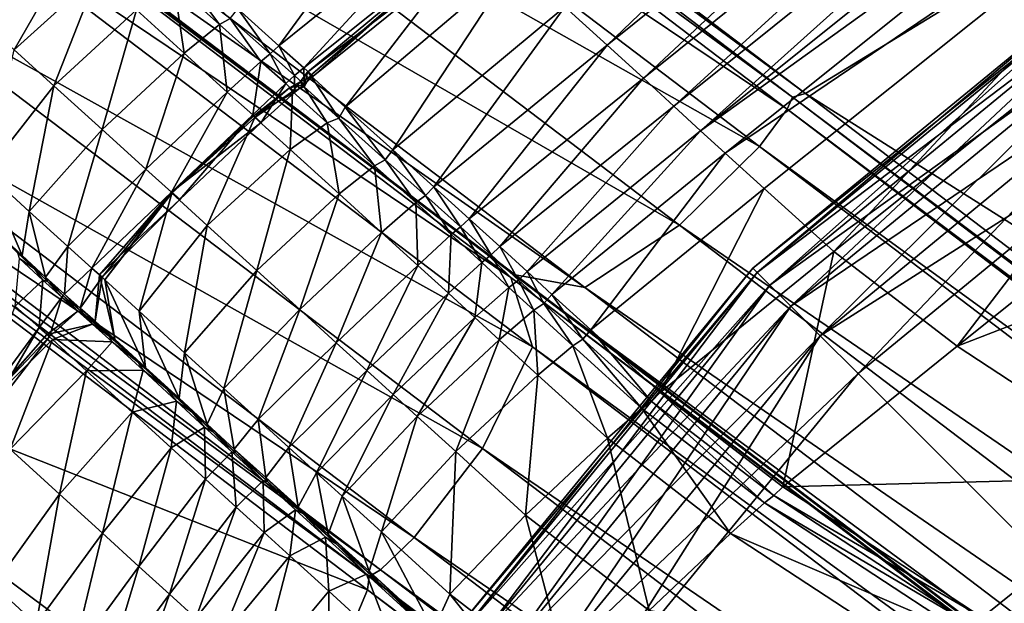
# Model space of a CAD drawing. Header units: millimetres. Extents: x 2387 to 13955, y -4964 to 364.
# Tile 207 of 656: x 6275 to 6290, y -4384 to -4375. Entities that reach past the tile are written whole.
import ezdxf

# ---------------------------------------------------------------- set-up
doc = ezdxf.new("R2010")
doc.units = ezdxf.units.MM
doc.header["$MEASUREMENT"] = 0
doc.layers.add('Predefinito', color=7, linetype='Continuous', true_color=0x000000)

msp = doc.modelspace()

# ---------------------------------------------------------------- linework, layer by layer
at = {"layer": 'Predefinito'}
for points in [[(6286.838, -4376.071, 730.406), (6276.94, -4368.564, 775.593), (6276.745, -4368.622, 775.558)], [(6276.94, -4368.564, 775.593), (6286.838, -4376.071, 730.406), (6289.654, -4374.346, 730.443)], [(6283.77, -4375.325, 13.515), (6283.115, -4374.732, 13.908), (6290.93, -4368.459, 13.874)], [(6290.93, -4368.459, 13.874), (6291.585, -4369.055, 13.477), (6283.77, -4375.325, 13.515)], [(6286.641, -4376.125, 730.381), (6276.745, -4368.622, 775.558), (6276.659, -4368.806, 775.593)], [(6276.745, -4368.622, 775.558), (6286.641, -4376.125, 730.381), (6286.838, -4376.071, 730.406)], [(6286.557, -4376.312, 730.406), (6276.659, -4368.806, 775.593), (6276.224, -4369.376, 775.645)], [(6276.659, -4368.806, 775.593), (6286.557, -4376.312, 730.406), (6286.641, -4376.125, 730.381)], [(6284.331, -4375.833, 13.423), (6283.77, -4375.325, 13.515), (6291.585, -4369.055, 13.477)], [(6291.585, -4369.055, 13.477), (6292.145, -4369.566, 13.384), (6284.331, -4375.833, 13.423)], [(6324.83, -4390.007, 608.078), (6297.591, -4369.144, 730.455), (6289.654, -4374.346, 730.443)], [(6286.127, -4376.888, 730.443), (6276.224, -4369.376, 775.645), (6274.984, -4370.595, 775.663)], [(6276.224, -4369.376, 775.645), (6286.127, -4376.888, 730.443), (6286.557, -4376.312, 730.406)], [(6284.804, -4376.266, 13.471), (6284.331, -4375.833, 13.423), (6292.145, -4369.566, 13.384)], [(6292.145, -4369.566, 13.384), (6292.618, -4370.005, 13.43), (6284.804, -4376.266, 13.471)], [(6285.217, -4376.645, 13.477), (6284.804, -4376.266, 13.471), (6292.618, -4370.005, 13.43)], [(6292.618, -4370.005, 13.43), (6293.035, -4370.39, 13.434), (6285.217, -4376.645, 13.477)], [(6285.217, -4376.645, 13.477), (6293.035, -4370.39, 13.434), (6293.424, -4370.739, 13.212)], [(6284.888, -4378.108, 730.455), (6274.984, -4370.595, 775.663), (6273.534, -4371.568, 775.534)], [(6274.984, -4370.595, 775.663), (6284.888, -4378.108, 730.455), (6286.127, -4376.888, 730.443)], [(6293.424, -4370.739, 13.212), (6285.598, -4376.991, 13.256), (6285.217, -4376.645, 13.477)], [(6285.598, -4376.991, 13.256), (6293.424, -4370.739, 13.212), (6294.032, -4371.284, 12.873)], [(6281.845, -4378.492, 729.908), (6272.017, -4371.046, 774.891), (6272.426, -4371.447, 775.148)], [(6282.319, -4378.871, 730.091), (6272.465, -4371.402, 775.148), (6272.017, -4371.046, 774.891)], [(6272.017, -4371.046, 774.891), (6281.845, -4378.492, 729.908), (6282.319, -4378.871, 730.091)], [(6294.032, -4371.284, 12.873), (6286.201, -4377.537, 12.917), (6285.598, -4376.991, 13.256)], [(6287.279, -4378.512, 12.568), (6286.201, -4377.537, 12.917), (6294.032, -4371.284, 12.873)], [(6294.032, -4371.284, 12.873), (6295.109, -4372.257, 12.524), (6287.279, -4378.512, 12.568)], [(6282.279, -4378.916, 730.091), (6272.426, -4371.447, 775.148), (6272.722, -4372.487, 775.534)], [(6272.426, -4371.447, 775.148), (6282.279, -4378.916, 730.091), (6281.845, -4378.492, 729.908)], [(6272.465, -4371.402, 775.148), (6282.319, -4378.871, 730.091), (6283.425, -4379.07, 730.364)], [(6283.425, -4379.07, 730.364), (6273.534, -4371.568, 775.534), (6272.465, -4371.402, 775.148)], [(6273.534, -4371.568, 775.534), (6283.425, -4379.07, 730.364), (6284.888, -4378.108, 730.455)], [(6289.187, -4379.98, 12.303), (6287.279, -4378.512, 12.568), (6295.109, -4372.257, 12.524)], [(6295.109, -4372.257, 12.524), (6297.015, -4373.725, 12.259), (6289.187, -4379.98, 12.303)], [(6282.613, -4379.989, 730.364), (6272.722, -4372.487, 775.534), (6271.934, -4374.047, 775.663)], [(6272.722, -4372.487, 775.534), (6282.613, -4379.989, 730.364), (6282.279, -4378.916, 730.091)], [(6278.688, -4375.331, 16.345), (6278.05, -4374.762, 17.072), (6280.719, -4372.555, 16.976)], [(6280.719, -4372.555, 16.976), (6281.383, -4373.16, 16.238), (6278.688, -4375.331, 16.345)], [(6279.073, -4375.673, 16.271), (6278.688, -4375.331, 16.345), (6281.383, -4373.16, 16.238)], [(6281.383, -4373.16, 16.238), (6281.768, -4373.521, 16.204), (6279.073, -4375.673, 16.271)], [(6279.216, -4375.803, 16.376), (6279.073, -4375.673, 16.271), (6281.768, -4373.521, 16.204)], [(6281.895, -4373.644, 16.358), (6281.783, -4373.537, 16.182), (6279.13, -4375.738, 16.183)], [(6279.176, -4375.793, 15.671), (6279.13, -4375.738, 16.183), (6281.783, -4373.537, 16.182)], [(6281.783, -4373.537, 16.182), (6281.81, -4373.553, 15.657), (6279.176, -4375.793, 15.671)], [(6279.714, -4376.282, 14.817), (6279.176, -4375.793, 15.671), (6281.81, -4373.553, 15.657)], [(6281.768, -4373.521, 16.204), (6281.895, -4373.644, 16.358), (6279.216, -4375.803, 16.376)], [(6281.81, -4373.553, 15.657), (6282.358, -4374.046, 14.76), (6279.714, -4376.282, 14.817)], [(6274.184, -4375.024, 25.291), (6274.048, -4374.9, 28.67), (6275.337, -4373.735, 28.672)], [(6275.337, -4373.735, 28.672), (6275.472, -4373.858, 25.297), (6274.184, -4375.024, 25.291)], [(6279.13, -4375.738, 16.183), (6279.216, -4375.803, 16.376), (6281.895, -4373.644, 16.358)], [(6289.187, -4379.98, 12.303), (6297.015, -4373.725, 12.259), (6300.111, -4375.753, 12.171)], [(6274.591, -4375.394, 21.717), (6274.184, -4375.024, 25.291), (6275.472, -4373.858, 25.297)], [(6275.472, -4373.858, 25.297), (6275.879, -4374.227, 21.729), (6274.591, -4375.394, 21.717)], [(6281.838, -4381.56, 730.456), (6271.934, -4374.047, 775.663), (6270.878, -4375.427, 775.645)], [(6271.934, -4374.047, 775.663), (6281.838, -4381.56, 730.456), (6282.613, -4379.989, 730.364)], [(6280.45, -4376.943, 14.011), (6279.714, -4376.282, 14.817), (6282.358, -4374.046, 14.76)], [(6282.358, -4374.046, 14.76), (6283.115, -4374.732, 13.908), (6280.45, -4376.943, 14.011)], [(6275.203, -4375.95, 18.688), (6274.591, -4375.394, 21.717), (6275.879, -4374.227, 21.729)], [(6275.879, -4374.227, 21.729), (6276.486, -4374.778, 18.709), (6275.203, -4375.95, 18.688)], [(6277.771, -4375.005, 17.072), (6277.063, -4374.371, 18.774), (6277.245, -4374.299, 18.816)], [(6277.245, -4374.299, 18.816), (6277.933, -4374.91, 17.137), (6277.771, -4375.005, 17.072)], [(6291.528, -4374.258, 2), (6286.026, -4378.773, 2), (6286.026, -4378.773, 6)], [(6286.026, -4378.773, 6), (6291.528, -4374.258, 6), (6291.528, -4374.258, 2)], [(6291.528, -4374.258, 6), (6286.026, -4378.773, 6), (6286.026, -4378.773, 10)], [(6286.026, -4378.773, 10), (6291.528, -4374.258, 10), (6291.528, -4374.258, 6)], [(6286.091, -4378.838, 1.28), (6286.026, -4378.773, 2), (6291.528, -4374.258, 2)], [(6291.579, -4374.335, 10.72), (6291.528, -4374.258, 10), (6286.026, -4378.773, 10)], [(6286.026, -4378.773, 10), (6286.091, -4378.838, 10.72), (6291.579, -4374.335, 10.72)], [(6291.528, -4374.258, 2), (6291.579, -4374.335, 1.28), (6286.091, -4378.838, 1.28)], [(6286.287, -4379.034, 0.72), (6286.091, -4378.838, 1.28), (6291.579, -4374.335, 1.28)], [(6291.733, -4374.565, 11.28), (6291.579, -4374.335, 10.72), (6286.091, -4378.838, 10.72)], [(6291.579, -4374.335, 1.28), (6291.733, -4374.565, 0.72), (6286.287, -4379.034, 0.72)], [(6316.893, -4395.073, 608.068), (6289.654, -4374.346, 730.443), (6286.838, -4376.071, 730.406)], [(6289.654, -4374.346, 730.443), (6316.893, -4395.073, 608.068), (6324.83, -4390.007, 608.078)], [(6277.223, -4375.446, 16.976), (6276.486, -4374.778, 18.709), (6277.063, -4374.371, 18.774)], [(6277.063, -4374.371, 18.774), (6277.771, -4375.005, 17.072), (6277.223, -4375.446, 16.976)], [(6286.091, -4378.838, 10.72), (6286.287, -4379.034, 11.28), (6291.733, -4374.565, 11.28)], [(6286.612, -4379.36, 0.32), (6286.287, -4379.034, 0.72), (6291.733, -4374.565, 0.72)], [(6291.988, -4374.948, 11.68), (6291.733, -4374.565, 11.28), (6286.287, -4379.034, 11.28)], [(6291.733, -4374.565, 0.72), (6291.988, -4374.948, 0.32), (6286.612, -4379.36, 0.32)], [(6275.95, -4376.629, 16.944), (6275.203, -4375.95, 18.688), (6276.486, -4374.778, 18.709)], [(6276.486, -4374.778, 18.709), (6277.223, -4375.446, 16.976), (6275.95, -4376.629, 16.944)], [(6278.552, -4375.457, 16.415), (6277.933, -4374.91, 17.137), (6278.05, -4374.762, 17.072)], [(6278.05, -4374.762, 17.072), (6278.688, -4375.331, 16.345), (6278.552, -4375.457, 16.415)], [(6281.086, -4377.513, 13.638), (6280.45, -4376.943, 14.011), (6283.115, -4374.732, 13.908)], [(6283.115, -4374.732, 13.908), (6283.77, -4375.325, 13.515), (6281.086, -4377.513, 13.638)], [(6278.408, -4375.575, 16.345), (6277.771, -4375.005, 17.072), (6277.933, -4374.91, 17.137)], [(6277.933, -4374.91, 17.137), (6278.552, -4375.457, 16.415), (6278.408, -4375.575, 16.345)], [(6286.287, -4379.034, 11.28), (6286.612, -4379.36, 11.68), (6291.988, -4374.948, 11.68)], [(6287.068, -4379.816, 0.08), (6286.612, -4379.36, 0.32), (6291.988, -4374.948, 0.32)], [(6292.347, -4375.484, 11.92), (6291.988, -4374.948, 11.68), (6286.612, -4379.36, 11.68)], [(6291.988, -4374.948, 0.32), (6292.347, -4375.484, 0.08), (6287.068, -4379.816, 0.08)], [(6277.889, -4376.048, 16.238), (6277.223, -4375.446, 16.976), (6277.771, -4375.005, 17.072)], [(6277.771, -4375.005, 17.072), (6278.408, -4375.575, 16.345), (6277.889, -4376.048, 16.238)], [(6280.78, -4382.94, 730.443), (6270.878, -4375.427, 775.645), (6270.365, -4375.929, 775.592)], [(6270.878, -4375.427, 775.645), (6280.78, -4382.94, 730.443), (6281.838, -4381.56, 730.456)], [(6274.591, -4375.394, 21.717), (6275.203, -4375.95, 18.688), (6274.158, -4377.287, 18.844)], [(6278.93, -4375.792, 16.315), (6278.552, -4375.457, 16.415), (6278.688, -4375.331, 16.345)], [(6278.688, -4375.331, 16.345), (6279.073, -4375.673, 16.271), (6278.93, -4375.792, 16.315)], [(6281.635, -4378.007, 13.551), (6281.086, -4377.513, 13.638), (6283.77, -4375.325, 13.515)], [(6283.77, -4375.325, 13.515), (6284.331, -4375.833, 13.423), (6281.635, -4378.007, 13.551)], [(6276.626, -4377.242, 16.203), (6275.95, -4376.629, 16.944), (6277.223, -4375.446, 16.976)], [(6277.223, -4375.446, 16.976), (6277.889, -4376.048, 16.238), (6276.626, -4377.242, 16.203)], [(6278.283, -4376.401, 16.206), (6277.889, -4376.048, 16.238), (6278.408, -4375.575, 16.345)], [(6278.408, -4375.575, 16.345), (6278.793, -4375.916, 16.271), (6278.283, -4376.401, 16.206)], [(6278.793, -4375.916, 16.271), (6278.408, -4375.575, 16.345), (6278.552, -4375.457, 16.415)], [(6278.552, -4375.457, 16.415), (6278.93, -4375.792, 16.315), (6278.793, -4375.916, 16.271)], [(6286.612, -4379.36, 11.68), (6287.068, -4379.816, 11.92), (6292.347, -4375.484, 11.92)], [(6287.654, -4380.402), (6287.068, -4379.816, 0.08), (6292.347, -4375.484, 0.08)], [(6292.807, -4376.173, 12), (6292.347, -4375.484, 11.92), (6287.068, -4379.816, 11.92)], [(6292.347, -4375.484, 0.08), (6292.807, -4376.173), (6287.654, -4380.402)], [(6279.081, -4375.93, 16.387), (6278.93, -4375.792, 16.315), (6279.073, -4375.673, 16.271)], [(6279.073, -4375.673, 16.271), (6279.216, -4375.803, 16.376), (6279.081, -4375.93, 16.387)], [(6278.936, -4376.047, 16.376), (6278.793, -4375.916, 16.271), (6278.93, -4375.792, 16.315)], [(6278.93, -4375.792, 16.315), (6279.081, -4375.93, 16.387), (6278.936, -4376.047, 16.376)], [(6279.08, -4375.965, 15.68), (6279.016, -4375.89, 16.183), (6279.13, -4375.738, 16.183)], [(6279.216, -4375.803, 16.376), (6279.13, -4375.738, 16.183), (6279.016, -4375.89, 16.183)], [(6279.016, -4375.89, 16.183), (6279.081, -4375.93, 16.387), (6279.216, -4375.803, 16.376)], [(6279.13, -4375.738, 16.183), (6279.176, -4375.793, 15.671), (6279.08, -4375.965, 15.68)], [(6279.614, -4376.45, 14.856), (6279.08, -4375.965, 15.68), (6279.176, -4375.793, 15.671)], [(6279.176, -4375.793, 15.671), (6279.714, -4376.282, 14.817), (6279.614, -4376.45, 14.856)], [(6282.109, -4378.439, 13.601), (6281.635, -4378.007, 13.551), (6284.331, -4375.833, 13.423)], [(6284.331, -4375.833, 13.423), (6284.804, -4376.266, 13.471), (6282.109, -4378.439, 13.601)], [(6300.111, -4375.753, 12.171), (6292.281, -4382.004, 12.214), (6289.187, -4379.98, 12.303)], [(6280.087, -4383.543, 730.38), (6270.194, -4376.038, 775.557), (6270.161, -4376.238, 775.592)], [(6280.262, -4383.438, 730.405), (6270.365, -4375.929, 775.592), (6270.194, -4376.038, 775.557)], [(6270.194, -4376.038, 775.557), (6280.087, -4383.543, 730.38), (6280.262, -4383.438, 730.405)], [(6270.365, -4375.929, 775.592), (6280.262, -4383.438, 730.405), (6280.78, -4382.94, 730.443)], [(6274.823, -4377.894, 17.178), (6274.158, -4377.287, 18.844), (6275.203, -4375.95, 18.688)], [(6275.203, -4375.95, 18.688), (6275.95, -4376.629, 16.944), (6274.823, -4377.894, 17.178)], [(6278.416, -4376.519, 16.36), (6278.283, -4376.401, 16.206), (6278.793, -4375.916, 16.271)], [(6278.317, -4376.441, 15.657), (6278.298, -4376.417, 16.184), (6278.85, -4375.982, 16.183)], [(6278.936, -4376.047, 16.376), (6278.85, -4375.982, 16.183), (6278.298, -4376.417, 16.184)], [(6278.85, -4375.982, 16.183), (6278.896, -4376.037, 15.671), (6278.317, -4376.441, 15.657)], [(6278.861, -4376.938, 14.76), (6278.317, -4376.441, 15.657), (6278.896, -4376.037, 15.671)], [(6278.793, -4375.916, 16.271), (6278.936, -4376.047, 16.376), (6278.416, -4376.519, 16.36)], [(6279.081, -4375.93, 16.387), (6279.016, -4375.89, 16.183), (6278.85, -4375.982, 16.183)], [(6278.896, -4376.037, 15.671), (6278.85, -4375.982, 16.183), (6279.016, -4375.89, 16.183)], [(6278.85, -4375.982, 16.183), (6278.936, -4376.047, 16.376), (6279.081, -4375.93, 16.387)], [(6278.896, -4376.037, 15.671), (6279.434, -4376.526, 14.817), (6278.861, -4376.938, 14.76)], [(6279.016, -4375.89, 16.183), (6279.08, -4375.965, 15.68), (6278.896, -4376.037, 15.671)], [(6279.434, -4376.526, 14.817), (6278.896, -4376.037, 15.671), (6279.08, -4375.965, 15.68)], [(6279.08, -4375.965, 15.68), (6279.614, -4376.45, 14.856), (6279.434, -4376.526, 14.817)], [(6277.023, -4377.598, 16.184), (6276.626, -4377.242, 16.203), (6277.889, -4376.048, 16.238)], [(6277.889, -4376.048, 16.238), (6278.283, -4376.401, 16.206), (6277.023, -4377.598, 16.184)], [(6278.298, -4376.417, 16.184), (6278.416, -4376.519, 16.36), (6278.936, -4376.047, 16.376)], [(6313.877, -4396.804, 608.015), (6286.641, -4376.125, 730.381), (6286.557, -4376.312, 730.406)], [(6314.076, -4396.752, 608.036), (6286.838, -4376.071, 730.406), (6286.641, -4376.125, 730.381)], [(6286.641, -4376.125, 730.381), (6313.877, -4396.804, 608.015), (6314.076, -4396.752, 608.036)], [(6286.838, -4376.071, 730.406), (6314.076, -4396.752, 608.036), (6316.893, -4395.073, 608.068)], [(6287.068, -4379.816, 11.92), (6287.654, -4380.402, 12), (6292.807, -4376.173, 12)], [(6287.654, -4380.402), (6292.807, -4376.173), (6311.699, -4404.446)], [(6292.807, -4376.173, 12), (6287.654, -4380.402, 12), (6311.699, -4404.446, 12)], [(6280.058, -4383.746, 730.405), (6270.161, -4376.238, 775.592), (6268.707, -4379.276, 775.645)], [(6270.161, -4376.238, 775.592), (6280.058, -4383.746, 730.405), (6280.087, -4383.543, 730.38)], [(6280.334, -4377.094, 14.079), (6279.614, -4376.45, 14.856), (6279.714, -4376.282, 14.817)], [(6279.714, -4376.282, 14.817), (6280.45, -4376.943, 14.011), (6280.334, -4377.094, 14.079)], [(6282.529, -4378.824, 13.605), (6282.109, -4378.439, 13.601), (6284.804, -4376.266, 13.471)], [(6284.804, -4376.266, 13.471), (6285.217, -4376.645, 13.477), (6282.529, -4378.824, 13.605)], [(6313.795, -4396.992, 608.036), (6286.557, -4376.312, 730.406), (6286.127, -4376.888, 730.443)], [(6286.557, -4376.312, 730.406), (6313.795, -4396.992, 608.036), (6313.877, -4396.804, 608.015)], [(6277.152, -4377.712, 16.355), (6277.023, -4377.598, 16.184), (6278.283, -4376.401, 16.206)], [(6278.416, -4376.519, 16.36), (6278.298, -4376.417, 16.184), (6277.023, -4377.598, 16.184)], [(6277.033, -4377.613, 15.652), (6277.023, -4377.598, 16.184), (6278.298, -4376.417, 16.184)], [(6278.298, -4376.417, 16.184), (6278.317, -4376.441, 15.657), (6277.033, -4377.613, 15.652)], [(6277.58, -4378.111, 14.741), (6277.033, -4377.613, 15.652), (6278.317, -4376.441, 15.657)], [(6278.283, -4376.401, 16.206), (6278.416, -4376.519, 16.36), (6277.152, -4377.712, 16.355)], [(6278.317, -4376.441, 15.657), (6278.861, -4376.938, 14.76), (6277.58, -4378.111, 14.741)], [(6280.169, -4377.187, 14.011), (6279.434, -4376.526, 14.817), (6279.614, -4376.45, 14.856)], [(6279.614, -4376.45, 14.856), (6280.334, -4377.094, 14.079), (6280.169, -4377.187, 14.011)], [(6275.42, -4378.437, 16.46), (6274.823, -4377.894, 17.178), (6275.95, -4376.629, 16.944)], [(6275.95, -4376.629, 16.944), (6276.626, -4377.242, 16.203), (6275.42, -4378.437, 16.46)], [(6277.023, -4377.598, 16.184), (6277.152, -4377.712, 16.355), (6278.416, -4376.519, 16.36)], [(6279.619, -4377.624, 13.908), (6278.861, -4376.938, 14.76), (6279.434, -4376.526, 14.817)], [(6279.434, -4376.526, 14.817), (6280.169, -4377.187, 14.011), (6279.619, -4377.624, 13.908)], [(6282.915, -4379.179, 13.382), (6282.529, -4378.824, 13.605), (6285.217, -4376.645, 13.477)], [(6285.217, -4376.645, 13.477), (6285.598, -4376.991, 13.256), (6282.915, -4379.179, 13.382)], [(6278.345, -4378.807, 13.873), (6277.58, -4378.111, 14.741), (6278.861, -4376.938, 14.76)], [(6278.861, -4376.938, 14.76), (6279.619, -4377.624, 13.908), (6278.345, -4378.807, 13.873)], [(6280.956, -4377.648, 13.72), (6280.334, -4377.094, 14.079), (6280.45, -4376.943, 14.011)], [(6280.45, -4376.943, 14.011), (6281.086, -4377.513, 13.638), (6280.956, -4377.648, 13.72)], [(6313.366, -4397.57, 608.068), (6286.127, -4376.888, 730.443), (6284.888, -4378.108, 730.455)], [(6286.127, -4376.888, 730.443), (6313.366, -4397.57, 608.068), (6313.795, -4396.992, 608.036)], [(6280.806, -4377.758, 13.638), (6280.169, -4377.187, 14.011), (6280.334, -4377.094, 14.079)], [(6280.334, -4377.094, 14.079), (6280.956, -4377.648, 13.72), (6280.806, -4377.758, 13.638)], [(6283.517, -4379.728, 13.042), (6282.915, -4379.179, 13.382), (6285.598, -4376.991, 13.256)], [(6285.598, -4376.991, 13.256), (6286.201, -4377.537, 12.917), (6283.517, -4379.728, 13.042)], [(6275.791, -4378.77, 16.344), (6275.42, -4378.437, 16.46), (6276.626, -4377.242, 16.203)], [(6276.626, -4377.242, 16.203), (6277.023, -4377.598, 16.184), (6275.791, -4378.77, 16.344)], [(6280.276, -4378.219, 13.515), (6279.619, -4377.624, 13.908), (6280.169, -4377.187, 14.011)], [(6280.169, -4377.187, 14.011), (6280.806, -4377.758, 13.638), (6280.276, -4378.219, 13.515)], [(6274.714, -4378.576, 17.879), (6274.294, -4378.187, 19.312), (6274.158, -4377.287, 18.844)], [(6274.158, -4377.287, 18.844), (6274.823, -4377.894, 17.178), (6274.714, -4378.576, 17.879)], [(6281.497, -4378.132, 13.637), (6280.956, -4377.648, 13.72), (6281.086, -4377.513, 13.638)], [(6281.086, -4377.513, 13.638), (6281.635, -4378.007, 13.551), (6281.497, -4378.132, 13.637)], [(6284.588, -4380.697, 12.695), (6283.517, -4379.728, 13.042), (6286.201, -4377.537, 12.917)], [(6286.201, -4377.537, 12.917), (6287.279, -4378.512, 12.568), (6284.588, -4380.697, 12.695)], [(6275.95, -4378.91, 16.396), (6275.791, -4378.77, 16.344), (6277.023, -4377.598, 16.184)], [(6275.994, -4378.954, 15.687), (6275.91, -4378.875, 16.184), (6277.023, -4377.598, 16.184)], [(6277.152, -4377.712, 16.355), (6277.023, -4377.598, 16.184), (6275.91, -4378.875, 16.184)], [(6275.91, -4378.875, 16.184), (6275.95, -4378.91, 16.396), (6277.152, -4377.712, 16.355)], [(6277.023, -4377.598, 16.184), (6277.152, -4377.712, 16.355), (6275.95, -4378.91, 16.396)], [(6277.023, -4377.598, 16.184), (6277.033, -4377.613, 15.652), (6275.994, -4378.954, 15.687)], [(6276.523, -4379.437, 14.881), (6275.994, -4378.954, 15.687), (6277.033, -4377.613, 15.652)], [(6277.033, -4377.613, 15.652), (6277.58, -4378.111, 14.741), (6276.523, -4379.437, 14.881)], [(6279.01, -4379.411, 13.473), (6278.345, -4378.807, 13.873), (6279.619, -4377.624, 13.908)], [(6279.619, -4377.624, 13.908), (6280.276, -4378.219, 13.515), (6279.01, -4379.411, 13.473)], [(6281.355, -4378.252, 13.551), (6280.806, -4377.758, 13.638), (6280.956, -4377.648, 13.72)], [(6280.956, -4377.648, 13.72), (6281.497, -4378.132, 13.637), (6281.355, -4378.252, 13.551)], [(6280.838, -4378.729, 13.422), (6280.276, -4378.219, 13.515), (6280.806, -4377.758, 13.638)], [(6280.806, -4377.758, 13.638), (6281.355, -4378.252, 13.551), (6280.838, -4378.729, 13.422)], [(6275.075, -4378.911, 17.232), (6274.714, -4378.576, 17.879), (6274.823, -4377.894, 17.178)], [(6274.823, -4377.894, 17.178), (6275.42, -4378.437, 16.46), (6275.075, -4378.911, 17.232)], [(6281.972, -4378.565, 13.687), (6281.497, -4378.132, 13.637), (6281.635, -4378.007, 13.551)], [(6281.635, -4378.007, 13.551), (6282.109, -4378.439, 13.601), (6281.972, -4378.565, 13.687)], [(6277.227, -4380.079, 14.123), (6276.523, -4379.437, 14.881), (6277.58, -4378.111, 14.741)], [(6277.58, -4378.111, 14.741), (6278.345, -4378.807, 13.873), (6277.227, -4380.079, 14.123)], [(6281.829, -4378.684, 13.601), (6281.355, -4378.252, 13.551), (6281.497, -4378.132, 13.637)], [(6281.497, -4378.132, 13.637), (6281.972, -4378.565, 13.687), (6281.829, -4378.684, 13.601)], [(6312.128, -4398.791, 608.078), (6284.888, -4378.108, 730.455), (6283.425, -4379.07, 730.364)], [(6284.888, -4378.108, 730.455), (6312.128, -4398.791, 608.078), (6313.366, -4397.57, 608.068)], [(6274.294, -4378.187, 19.312), (6274.714, -4378.576, 17.879), (6274.903, -4378.784, 18.347)], [(6274.903, -4378.784, 18.347), (6274.648, -4378.539, 19.624), (6274.294, -4378.187, 19.312)], [(6279.577, -4379.926, 13.379), (6279.01, -4379.411, 13.473), (6280.276, -4378.219, 13.515)], [(6280.276, -4378.219, 13.515), (6280.838, -4378.729, 13.422), (6279.577, -4379.926, 13.379)], [(6281.311, -4379.159, 13.471), (6280.838, -4378.729, 13.422), (6281.355, -4378.252, 13.551)], [(6281.355, -4378.252, 13.551), (6281.829, -4378.684, 13.601), (6281.311, -4379.159, 13.471)], [(6275.367, -4379.174, 16.82), (6275.075, -4378.911, 17.232), (6275.42, -4378.437, 16.46)], [(6275.42, -4378.437, 16.46), (6275.791, -4378.77, 16.344), (6275.367, -4379.174, 16.82)], [(6282.397, -4378.957, 13.69), (6281.972, -4378.565, 13.687), (6282.109, -4378.439, 13.601)], [(6282.109, -4378.439, 13.601), (6282.529, -4378.824, 13.605), (6282.397, -4378.957, 13.69)], [(6274.674, -4378.621, 17.879), (6275.035, -4378.956, 17.232), (6274.607, -4379.358, 16.46)], [(6274.648, -4378.539, 19.624), (6274.903, -4378.784, 18.347), (6274.674, -4378.621, 17.879)], [(6275.035, -4378.956, 17.232), (6274.674, -4378.621, 17.879), (6274.903, -4378.784, 18.347)], [(6274.714, -4378.576, 17.879), (6275.075, -4378.911, 17.232), (6275.107, -4378.98, 17.746)], [(6275.107, -4378.98, 17.746), (6274.903, -4378.784, 18.347), (6274.714, -4378.576, 17.879)], [(6282.249, -4379.069, 13.605), (6281.829, -4378.684, 13.601), (6281.972, -4378.565, 13.687)], [(6309.541, -4399.539, 607.764), (6282.319, -4378.871, 730.091), (6281.845, -4378.492, 729.908)], [(6281.845, -4378.492, 729.908), (6309.059, -4399.153, 607.606), (6309.541, -4399.539, 607.764)], [(6309.059, -4399.153, 607.606), (6281.845, -4378.492, 729.908), (6282.279, -4378.916, 730.091)], [(6281.972, -4378.565, 13.687), (6282.397, -4378.957, 13.69), (6282.249, -4379.069, 13.605)], [(6286.488, -4382.156, 12.432), (6284.588, -4380.697, 12.695), (6287.279, -4378.512, 12.568)], [(6287.279, -4378.512, 12.568), (6289.187, -4379.98, 12.303), (6286.488, -4382.156, 12.432)], [(6274.903, -4378.784, 18.347), (6275.107, -4378.98, 17.746), (6275.035, -4378.956, 17.232)], [(6275.614, -4379.393, 16.515), (6275.367, -4379.174, 16.82), (6275.791, -4378.77, 16.344)], [(6275.791, -4378.77, 16.344), (6275.95, -4378.91, 16.396), (6275.614, -4379.393, 16.515)], [(6280.049, -4380.355, 13.427), (6279.577, -4379.926, 13.379), (6280.838, -4378.729, 13.422)], [(6280.838, -4378.729, 13.422), (6281.311, -4379.159, 13.471), (6280.049, -4380.355, 13.427)], [(6281.722, -4379.534, 13.477), (6281.311, -4379.159, 13.471), (6281.829, -4378.684, 13.601)], [(6286.026, -4378.773, 2), (6281.511, -4384.275, 2), (6281.511, -4384.275, 6)], [(6281.511, -4384.275, 6), (6286.026, -4378.773, 6), (6286.026, -4378.773, 2)], [(6286.026, -4378.773, 6), (6281.511, -4384.275, 6), (6281.511, -4384.275, 10)], [(6281.511, -4384.275, 10), (6286.026, -4378.773, 10), (6286.026, -4378.773, 6)], [(6281.587, -4384.326, 1.28), (6281.511, -4384.275, 2), (6286.026, -4378.773, 2)], [(6286.091, -4378.838, 10.72), (6286.026, -4378.773, 10), (6281.511, -4384.275, 10)], [(6286.026, -4378.773, 2), (6286.091, -4378.838, 1.28), (6281.587, -4384.326, 1.28)], [(6281.829, -4378.684, 13.601), (6282.249, -4379.069, 13.605), (6281.722, -4379.534, 13.477)], [(6275.075, -4378.911, 17.232), (6275.367, -4379.174, 16.82), (6275.346, -4379.196, 17.138)], [(6275.346, -4379.196, 17.138), (6275.107, -4378.98, 17.746), (6275.075, -4378.911, 17.232)], [(6275.842, -4379.594, 16.184), (6275.614, -4379.393, 16.515), (6275.95, -4378.91, 16.396)], [(6275.95, -4378.91, 16.396), (6275.91, -4378.875, 16.184), (6275.842, -4379.594, 16.184)], [(6276.147, -4379.868, 15.791), (6275.842, -4379.594, 16.184), (6275.91, -4378.875, 16.184)], [(6275.91, -4378.875, 16.184), (6275.994, -4378.954, 15.687), (6276.147, -4379.868, 15.791)], [(6277.834, -4380.632, 13.772), (6277.227, -4380.079, 14.123), (6278.345, -4378.807, 13.873)], [(6278.345, -4378.807, 13.873), (6279.01, -4379.411, 13.473), (6277.834, -4380.632, 13.772)], [(6281.511, -4384.275, 10), (6281.587, -4384.326, 10.72), (6286.091, -4378.838, 10.72)], [(6281.817, -4384.48, 0.72), (6281.587, -4384.326, 1.28), (6286.091, -4378.838, 1.28)], [(6286.287, -4379.034, 11.28), (6286.091, -4378.838, 10.72), (6281.587, -4384.326, 10.72)], [(6286.091, -4378.838, 1.28), (6286.287, -4379.034, 0.72), (6281.817, -4384.48, 0.72)], [(6309.502, -4399.584, 607.764), (6282.279, -4378.916, 730.091), (6282.613, -4379.989, 730.364)], [(6282.279, -4378.916, 730.091), (6309.502, -4399.584, 607.764), (6309.059, -4399.153, 607.606)], [(6282.319, -4378.871, 730.091), (6309.541, -4399.539, 607.764), (6310.66, -4399.749, 608)], [(6310.66, -4399.749, 608), (6283.425, -4379.07, 730.364), (6282.319, -4378.871, 730.091)], [(6282.788, -4379.318, 13.465), (6282.397, -4378.957, 13.69), (6282.529, -4378.824, 13.605)], [(6282.529, -4378.824, 13.605), (6282.915, -4379.179, 13.382), (6282.788, -4379.318, 13.465)], [(6274.978, -4379.691, 16.344), (6274.607, -4379.358, 16.46), (6275.035, -4378.956, 17.232)], [(6275.035, -4378.956, 17.232), (6275.327, -4379.219, 16.82), (6274.978, -4379.691, 16.344)], [(6275.327, -4379.219, 16.82), (6275.035, -4378.956, 17.232), (6275.107, -4378.98, 17.746)], [(6275.107, -4378.98, 17.746), (6275.346, -4379.196, 17.138), (6275.327, -4379.219, 16.82)], [(6276.624, -4380.306, 15.3), (6276.147, -4379.868, 15.791), (6275.994, -4378.954, 15.687)], [(6275.994, -4378.954, 15.687), (6276.523, -4379.437, 14.881), (6276.624, -4380.306, 15.3)], [(6281.587, -4384.326, 10.72), (6281.817, -4384.48, 11.28), (6286.287, -4379.034, 11.28)], [(6282.099, -4379.878, 13.257), (6281.722, -4379.534, 13.477), (6282.249, -4379.069, 13.605)], [(6282.2, -4384.736, 0.32), (6281.817, -4384.48, 0.72), (6286.287, -4379.034, 0.72)], [(6286.612, -4379.36, 11.68), (6286.287, -4379.034, 11.28), (6281.817, -4384.48, 11.28)], [(6282.249, -4379.069, 13.605), (6282.634, -4379.423, 13.382), (6282.099, -4379.878, 13.257)], [(6286.287, -4379.034, 0.72), (6286.612, -4379.36, 0.32), (6282.2, -4384.736, 0.32)], [(6282.634, -4379.423, 13.382), (6282.249, -4379.069, 13.605), (6282.397, -4378.957, 13.69)], [(6282.397, -4378.957, 13.69), (6282.788, -4379.318, 13.465), (6282.634, -4379.423, 13.382)], [(6283.425, -4379.07, 730.364), (6310.66, -4399.749, 608), (6312.128, -4398.791, 608.078)], [(6275.137, -4379.831, 16.396), (6274.978, -4379.691, 16.344), (6275.327, -4379.219, 16.82)], [(6275.327, -4379.219, 16.82), (6275.575, -4379.438, 16.515), (6275.137, -4379.831, 16.396)], [(6275.575, -4379.438, 16.515), (6275.327, -4379.219, 16.82), (6275.346, -4379.196, 17.138)], [(6275.653, -4379.467, 16.594), (6275.346, -4379.196, 17.138), (6275.367, -4379.174, 16.82)], [(6275.346, -4379.196, 17.138), (6275.653, -4379.467, 16.594), (6275.575, -4379.438, 16.515)], [(6275.367, -4379.174, 16.82), (6275.614, -4379.393, 16.515), (6275.653, -4379.467, 16.594)], [(6280.457, -4380.725, 13.434), (6280.049, -4380.355, 13.427), (6281.311, -4379.159, 13.471)], [(6281.311, -4379.159, 13.471), (6281.722, -4379.534, 13.477), (6280.457, -4380.725, 13.434)], [(6283.392, -4379.87, 13.124), (6282.788, -4379.318, 13.465), (6282.915, -4379.179, 13.382)], [(6282.915, -4379.179, 13.382), (6283.517, -4379.728, 13.042), (6283.392, -4379.87, 13.124)], [(6268.707, -4379.276, 775.645), (6264.273, -4387.897, 775.663), (6274.858, -4395.411, 730.455)], [(6274.858, -4395.411, 730.455), (6278.779, -4386.787, 730.443), (6268.707, -4379.276, 775.645)], [(6268.707, -4379.276, 775.645), (6278.779, -4386.787, 730.443), (6280.058, -4383.746, 730.405)], [(6274.607, -4379.358, 16.46), (6274.978, -4379.691, 16.344), (6273.969, -4381.058, 16.184)], [(6275.614, -4379.393, 16.515), (6275.842, -4379.594, 16.184), (6276.06, -4379.826, 16.183)], [(6276.06, -4379.826, 16.183), (6275.653, -4379.467, 16.594), (6275.614, -4379.393, 16.515)], [(6281.817, -4384.48, 11.28), (6282.2, -4384.736, 11.68), (6286.612, -4379.36, 11.68)], [(6282.736, -4385.094, 0.08), (6282.2, -4384.736, 0.32), (6286.612, -4379.36, 0.32)], [(6287.068, -4379.816, 11.92), (6286.612, -4379.36, 11.68), (6282.2, -4384.736, 11.68)], [(6283.236, -4379.973, 13.042), (6282.634, -4379.423, 13.382), (6282.788, -4379.318, 13.465)], [(6286.612, -4379.36, 0.32), (6287.068, -4379.816, 0.08), (6282.736, -4385.094, 0.08)], [(6282.788, -4379.318, 13.465), (6283.392, -4379.87, 13.124), (6283.236, -4379.973, 13.042)], [(6275.575, -4379.438, 16.515), (6275.803, -4379.639, 16.184), (6275.097, -4379.796, 16.184)], [(6275.097, -4379.796, 16.184), (6275.137, -4379.831, 16.396), (6275.575, -4379.438, 16.515)], [(6275.803, -4379.639, 16.184), (6275.575, -4379.438, 16.515), (6275.653, -4379.467, 16.594)], [(6275.653, -4379.467, 16.594), (6276.06, -4379.826, 16.183), (6275.803, -4379.639, 16.184)], [(6277.144, -4380.785, 14.872), (6276.624, -4380.306, 15.3), (6276.523, -4379.437, 14.881)], [(6276.523, -4379.437, 14.881), (6277.227, -4380.079, 14.123), (6277.144, -4380.785, 14.872)], [(6278.365, -4381.115, 13.691), (6277.834, -4380.632, 13.772), (6279.01, -4379.411, 13.473)], [(6279.01, -4379.411, 13.473), (6279.577, -4379.926, 13.379), (6278.365, -4381.115, 13.691)], [(6280.83, -4381.066, 13.216), (6280.457, -4380.725, 13.434), (6281.722, -4379.534, 13.477)], [(6281.722, -4379.534, 13.477), (6282.099, -4379.878, 13.257), (6280.83, -4381.066, 13.216)], [(6282.698, -4380.425, 12.919), (6282.099, -4379.878, 13.257), (6282.634, -4379.423, 13.382)], [(6282.634, -4379.423, 13.382), (6283.236, -4379.973, 13.042), (6282.698, -4380.425, 12.919)], [(6274.098, -4381.172, 16.356), (6273.969, -4381.058, 16.184), (6274.978, -4379.691, 16.344)], [(6274.978, -4379.691, 16.344), (6275.137, -4379.831, 16.396), (6274.098, -4381.172, 16.356)], [(6275.181, -4379.875, 15.687), (6275.097, -4379.796, 16.184), (6275.803, -4379.639, 16.184)], [(6275.803, -4379.639, 16.184), (6276.107, -4379.913, 15.791), (6275.181, -4379.875, 15.687)], [(6276.107, -4379.913, 15.791), (6275.803, -4379.639, 16.184), (6276.06, -4379.826, 16.183)], [(6275.842, -4379.594, 16.184), (6276.147, -4379.868, 15.791), (6276.512, -4380.23, 15.86)], [(6276.512, -4380.23, 15.86), (6276.06, -4379.826, 16.183), (6275.842, -4379.594, 16.184)], [(6275.137, -4379.831, 16.396), (6275.097, -4379.796, 16.184), (6273.969, -4381.058, 16.184)], [(6273.979, -4381.073, 15.652), (6273.969, -4381.058, 16.184), (6275.097, -4379.796, 16.184)], [(6273.969, -4381.058, 16.184), (6274.098, -4381.172, 16.356), (6275.137, -4379.831, 16.396)], [(6275.097, -4379.796, 16.184), (6275.181, -4379.875, 15.687), (6273.979, -4381.073, 15.652)], [(6276.06, -4379.826, 16.183), (6276.512, -4380.23, 15.86), (6276.107, -4379.913, 15.791)], [(6282.2, -4384.736, 11.68), (6282.736, -4385.094, 11.92), (6287.068, -4379.816, 11.92)], [(6283.426, -4385.555), (6282.736, -4385.094, 0.08), (6287.068, -4379.816, 0.08)], [(6287.654, -4380.402, 12), (6287.068, -4379.816, 11.92), (6282.736, -4385.094, 11.92)], [(6284.458, -4380.834, 12.779), (6283.392, -4379.87, 13.124), (6283.517, -4379.728, 13.042)], [(6287.068, -4379.816, 0.08), (6287.654, -4380.402), (6283.426, -4385.555)], [(6283.517, -4379.728, 13.042), (6284.588, -4380.697, 12.695), (6284.458, -4380.834, 12.779)], [(6274.526, -4381.572, 14.741), (6273.979, -4381.073, 15.652), (6275.181, -4379.875, 15.687)], [(6275.181, -4379.875, 15.687), (6275.71, -4380.359, 14.881), (6274.526, -4381.572, 14.741)], [(6275.71, -4380.359, 14.881), (6275.181, -4379.875, 15.687), (6276.107, -4379.913, 15.791)], [(6276.107, -4379.913, 15.791), (6276.585, -4380.351, 15.3), (6275.71, -4380.359, 14.881)], [(6276.585, -4380.351, 15.3), (6276.107, -4379.913, 15.791), (6276.512, -4380.23, 15.86)], [(6276.147, -4379.868, 15.791), (6276.624, -4380.306, 15.3), (6276.954, -4380.637, 15.58)], [(6276.954, -4380.637, 15.58), (6276.512, -4380.23, 15.86), (6276.147, -4379.868, 15.791)], [(6278.84, -4381.547, 13.742), (6278.365, -4381.115, 13.691), (6279.577, -4379.926, 13.379)], [(6279.577, -4379.926, 13.379), (6280.049, -4380.355, 13.427), (6278.84, -4381.547, 13.742)], [(6281.428, -4381.61, 12.878), (6280.83, -4381.066, 13.216), (6282.099, -4379.878, 13.257)], [(6282.099, -4379.878, 13.257), (6282.698, -4380.425, 12.919), (6281.428, -4381.61, 12.878)], [(6309.848, -4400.668, 608), (6282.613, -4379.989, 730.364), (6281.838, -4381.56, 730.456)], [(6282.613, -4379.989, 730.364), (6309.848, -4400.668, 608), (6309.502, -4399.584, 607.764)], [(6283.774, -4381.404, 12.569), (6282.698, -4380.425, 12.919), (6283.236, -4379.973, 13.042)], [(6284.305, -4380.944, 12.695), (6283.236, -4379.973, 13.042), (6283.392, -4379.87, 13.124)], [(6283.236, -4379.973, 13.042), (6284.305, -4380.944, 12.695), (6283.774, -4381.404, 12.569)], [(6283.392, -4379.87, 13.124), (6284.458, -4380.834, 12.779), (6284.305, -4380.944, 12.695)], [(6286.488, -4382.156, 12.432), (6289.187, -4379.98, 12.303), (6292.281, -4382.004, 12.214)], [(6277.576, -4381.184, 14.669), (6277.144, -4380.785, 14.872), (6277.227, -4380.079, 14.123)], [(6277.227, -4380.079, 14.123), (6277.834, -4380.632, 13.772), (6277.576, -4381.184, 14.669)], [(6276.512, -4380.23, 15.86), (6276.954, -4380.637, 15.58), (6276.585, -4380.351, 15.3)], [(6276.624, -4380.306, 15.3), (6277.144, -4380.785, 14.872), (6277.351, -4381.007, 15.372)], [(6277.351, -4381.007, 15.372), (6276.954, -4380.637, 15.58), (6276.624, -4380.306, 15.3)], [(6275.291, -4382.267, 13.873), (6274.526, -4381.572, 14.741), (6275.71, -4380.359, 14.881)], [(6275.71, -4380.359, 14.881), (6276.414, -4381, 14.123), (6275.291, -4382.267, 13.873)], [(6276.414, -4381, 14.123), (6275.71, -4380.359, 14.881), (6276.585, -4380.351, 15.3)], [(6276.585, -4380.351, 15.3), (6277.104, -4380.83, 14.872), (6276.414, -4381, 14.123)], [(6277.104, -4380.83, 14.872), (6276.585, -4380.351, 15.3), (6276.954, -4380.637, 15.58)], [(6279.271, -4381.937, 13.744), (6278.84, -4381.547, 13.742), (6280.049, -4380.355, 13.427)], [(6280.049, -4380.355, 13.427), (6280.457, -4380.725, 13.434), (6279.271, -4381.937, 13.744)], [(6282.507, -4382.593, 12.528), (6281.428, -4381.61, 12.878), (6282.698, -4380.425, 12.919)], [(6282.698, -4380.425, 12.919), (6283.774, -4381.404, 12.569), (6282.507, -4382.593, 12.528)], [(6282.736, -4385.094, 11.92), (6283.426, -4385.555, 12), (6287.654, -4380.402, 12)], [(6283.426, -4385.555), (6287.654, -4380.402), (6311.699, -4404.446)], [(6287.654, -4380.402, 12), (6283.426, -4385.555, 12), (6311.699, -4404.446, 12)], [(6276.954, -4380.637, 15.58), (6277.351, -4381.007, 15.372), (6277.104, -4380.83, 14.872)], [(6277.997, -4381.57, 14.627), (6277.576, -4381.184, 14.669), (6277.834, -4380.632, 13.772)], [(6277.834, -4380.632, 13.772), (6278.365, -4381.115, 13.691), (6277.997, -4381.57, 14.627)], [(6279.668, -4382.298, 13.518), (6279.271, -4381.937, 13.744), (6280.457, -4380.725, 13.434)], [(6280.457, -4380.725, 13.434), (6280.83, -4381.066, 13.216), (6279.668, -4382.298, 13.518)], [(6286.35, -4382.286, 12.519), (6284.458, -4380.834, 12.779), (6284.588, -4380.697, 12.695)], [(6284.588, -4380.697, 12.695), (6286.488, -4382.156, 12.432), (6286.35, -4382.286, 12.519)], [(6277.021, -4381.553, 13.772), (6276.414, -4381, 14.123), (6277.104, -4380.83, 14.872)], [(6277.104, -4380.83, 14.872), (6277.536, -4381.229, 14.669), (6277.021, -4381.553, 13.772)], [(6277.536, -4381.229, 14.669), (6277.104, -4380.83, 14.872), (6277.351, -4381.007, 15.372)], [(6277.144, -4380.785, 14.872), (6277.576, -4381.184, 14.669), (6277.667, -4381.304, 15.267)], [(6277.667, -4381.304, 15.267), (6277.351, -4381.007, 15.372), (6277.144, -4380.785, 14.872)], [(6286.203, -4382.404, 12.432), (6284.305, -4380.944, 12.695), (6284.458, -4380.834, 12.779)], [(6284.458, -4380.834, 12.779), (6286.35, -4382.286, 12.519), (6286.203, -4382.404, 12.432)], [(6275.955, -4382.871, 13.473), (6275.291, -4382.267, 13.873), (6276.414, -4381, 14.123)], [(6276.414, -4381, 14.123), (6277.021, -4381.553, 13.772), (6275.955, -4382.871, 13.473)], [(6277.351, -4381.007, 15.372), (6277.667, -4381.304, 15.267), (6277.536, -4381.229, 14.669)], [(6280.274, -4382.849, 13.176), (6279.668, -4382.298, 13.518), (6280.83, -4381.066, 13.216)], [(6280.83, -4381.066, 13.216), (6281.428, -4381.61, 12.878), (6280.274, -4382.849, 13.176)], [(6285.681, -4382.876, 12.303), (6283.774, -4381.404, 12.569), (6284.305, -4380.944, 12.695)], [(6284.305, -4380.944, 12.695), (6286.203, -4382.404, 12.432), (6285.681, -4382.876, 12.303)], [(6277.576, -4381.184, 14.669), (6277.997, -4381.57, 14.627), (6278.015, -4381.626, 15.252)], [(6278.015, -4381.626, 15.252), (6277.667, -4381.304, 15.267), (6277.576, -4381.184, 14.669)], [(6278.484, -4382.012, 14.686), (6277.997, -4381.57, 14.627), (6278.365, -4381.115, 13.691)], [(6278.365, -4381.115, 13.691), (6278.84, -4381.547, 13.742), (6278.484, -4382.012, 14.686)], [(6277.552, -4382.037, 13.691), (6277.021, -4381.553, 13.772), (6277.536, -4381.229, 14.669)], [(6277.536, -4381.229, 14.669), (6277.958, -4381.615, 14.627), (6277.552, -4382.037, 13.691)], [(6277.958, -4381.615, 14.627), (6277.536, -4381.229, 14.669), (6277.667, -4381.304, 15.267)], [(6277.667, -4381.304, 15.267), (6278.015, -4381.626, 15.252), (6277.958, -4381.615, 14.627)], [(6284.418, -4384.069, 12.26), (6282.507, -4382.593, 12.528), (6283.774, -4381.404, 12.569)], [(6283.774, -4381.404, 12.569), (6285.681, -4382.876, 12.303), (6284.418, -4384.069, 12.26)], [(6274.526, -4381.572, 14.741), (6275.291, -4382.267, 13.873), (6274.276, -4383.678, 13.908)], [(6276.522, -4383.387, 13.379), (6275.955, -4382.871, 13.473), (6277.021, -4381.553, 13.772)], [(6277.021, -4381.553, 13.772), (6277.552, -4382.037, 13.691), (6276.522, -4383.387, 13.379)], [(6278.027, -4382.468, 13.742), (6277.552, -4382.037, 13.691), (6277.958, -4381.615, 14.627)], [(6277.958, -4381.615, 14.627), (6278.444, -4382.057, 14.686), (6278.027, -4382.468, 13.742)], [(6278.444, -4382.057, 14.686), (6277.958, -4381.615, 14.627), (6278.015, -4381.626, 15.252)], [(6277.997, -4381.57, 14.627), (6278.484, -4382.012, 14.686), (6278.509, -4382.074, 15.315)], [(6278.509, -4382.074, 15.315), (6278.015, -4381.626, 15.252), (6277.997, -4381.57, 14.627)], [(6278.015, -4381.626, 15.252), (6278.509, -4382.074, 15.315), (6278.444, -4382.057, 14.686)], [(6278.986, -4382.465, 14.674), (6278.484, -4382.012, 14.686), (6278.84, -4381.547, 13.742)], [(6278.84, -4381.547, 13.742), (6279.271, -4381.937, 13.744), (6278.986, -4382.465, 14.674)], [(6281.334, -4383.814, 12.832), (6280.274, -4382.849, 13.176), (6281.428, -4381.61, 12.878)], [(6309.078, -4402.243, 608.078), (6281.838, -4381.56, 730.456), (6280.78, -4382.94, 730.443)], [(6281.428, -4381.61, 12.878), (6282.507, -4382.593, 12.528), (6281.334, -4383.814, 12.832)], [(6281.838, -4381.56, 730.456), (6309.078, -4402.243, 608.078), (6309.848, -4400.668, 608)], [(6279.452, -4382.886, 14.425), (6278.986, -4382.465, 14.674), (6279.271, -4381.937, 13.744)], [(6279.271, -4381.937, 13.744), (6279.668, -4382.298, 13.518), (6279.452, -4382.886, 14.425)], [(6276.995, -4383.815, 13.427), (6276.522, -4383.387, 13.379), (6277.552, -4382.037, 13.691)], [(6277.552, -4382.037, 13.691), (6278.027, -4382.468, 13.742), (6276.995, -4383.815, 13.427)], [(6278.458, -4382.859, 13.744), (6278.027, -4382.468, 13.742), (6278.444, -4382.057, 14.686)], [(6278.444, -4382.057, 14.686), (6278.946, -4382.51, 14.674), (6278.458, -4382.859, 13.744)], [(6278.946, -4382.51, 14.674), (6278.444, -4382.057, 14.686), (6278.509, -4382.074, 15.315)], [(6278.484, -4382.012, 14.686), (6278.986, -4382.465, 14.674), (6279.058, -4382.569, 15.294)], [(6279.058, -4382.569, 15.294), (6278.509, -4382.074, 15.315), (6278.484, -4382.012, 14.686)], [(6278.509, -4382.074, 15.315), (6279.058, -4382.569, 15.294), (6278.946, -4382.51, 14.674)], [(6292.281, -4382.004, 12.214), (6289.577, -4384.175, 12.345), (6286.488, -4382.156, 12.432)], [(6289.577, -4384.175, 12.345), (6292.281, -4382.004, 12.214), (6297.81, -4385.458, 12.214)], [(6274.931, -4384.276, 13.515), (6274.276, -4383.678, 13.908), (6275.291, -4382.267, 13.873)], [(6275.291, -4382.267, 13.873), (6275.955, -4382.871, 13.473), (6274.931, -4384.276, 13.515)], [(6286.203, -4382.404, 12.432), (6286.35, -4382.286, 12.519), (6289.436, -4384.303, 12.432)], [(6286.35, -4382.286, 12.519), (6286.488, -4382.156, 12.432), (6289.577, -4384.175, 12.345)], [(6289.577, -4384.175, 12.345), (6289.436, -4384.303, 12.432), (6286.35, -4382.286, 12.519)], [(6280.083, -4383.46, 14.071), (6279.452, -4382.886, 14.425), (6279.668, -4382.298, 13.518)], [(6279.668, -4382.298, 13.518), (6280.274, -4382.849, 13.176), (6280.083, -4383.46, 14.071)], [(6285.681, -4382.876, 12.303), (6286.203, -4382.404, 12.432), (6289.291, -4384.424, 12.345)], [(6289.436, -4384.303, 12.432), (6289.291, -4384.424, 12.345), (6286.203, -4382.404, 12.432)], [(6277.403, -4384.186, 13.434), (6276.995, -4383.815, 13.427), (6278.027, -4382.468, 13.742)], [(6278.027, -4382.468, 13.742), (6278.458, -4382.859, 13.744), (6277.403, -4384.186, 13.434)], [(6278.855, -4383.219, 13.518), (6278.458, -4382.859, 13.744), (6278.946, -4382.51, 14.674)], [(6278.946, -4382.51, 14.674), (6279.412, -4382.931, 14.425), (6278.855, -4383.219, 13.518)], [(6279.412, -4382.931, 14.425), (6278.946, -4382.51, 14.674), (6279.058, -4382.569, 15.294)], [(6278.986, -4382.465, 14.674), (6279.452, -4382.886, 14.425), (6279.57, -4383.031, 15.029)], [(6279.57, -4383.031, 15.029), (6279.058, -4382.569, 15.294), (6278.986, -4382.465, 14.674)], [(6279.058, -4382.569, 15.294), (6279.57, -4383.031, 15.029), (6279.412, -4382.931, 14.425)], [(6283.219, -4385.266, 12.573), (6281.334, -4383.814, 12.832), (6282.507, -4382.593, 12.528)], [(6282.507, -4382.593, 12.528), (6284.418, -4384.069, 12.26), (6283.219, -4385.266, 12.573)], [(6275.492, -4384.787, 13.422), (6274.931, -4384.276, 13.515), (6275.955, -4382.871, 13.473)], [(6275.955, -4382.871, 13.473), (6276.522, -4383.387, 13.379), (6275.492, -4384.787, 13.422)], [(6277.778, -4384.526, 13.216), (6277.403, -4384.186, 13.434), (6278.458, -4382.859, 13.744)], [(6278.458, -4382.859, 13.744), (6278.855, -4383.219, 13.518), (6277.778, -4384.526, 13.216)], [(6279.452, -4382.886, 14.425), (6280.083, -4383.46, 14.071), (6280.219, -4383.62, 14.667)], [(6280.219, -4383.62, 14.667), (6279.57, -4383.031, 15.029), (6279.452, -4382.886, 14.425)], [(6281.083, -4384.371, 13.746), (6280.083, -4383.46, 14.071), (6280.274, -4382.849, 13.176)], [(6280.274, -4382.849, 13.176), (6281.334, -4383.814, 12.832), (6281.083, -4384.371, 13.746)], [(6284.418, -4384.069, 12.26), (6285.681, -4382.876, 12.303), (6288.773, -4384.901, 12.214)], [(6289.291, -4384.424, 12.345), (6288.773, -4384.901, 12.214), (6285.681, -4382.876, 12.303)], [(6279.461, -4383.77, 13.176), (6278.855, -4383.219, 13.518), (6279.412, -4382.931, 14.425)], [(6279.412, -4382.931, 14.425), (6280.044, -4383.505, 14.071), (6279.461, -4383.77, 13.176)], [(6280.044, -4383.505, 14.071), (6279.412, -4382.931, 14.425), (6279.57, -4383.031, 15.029)], [(6279.57, -4383.031, 15.029), (6280.219, -4383.62, 14.667), (6280.044, -4383.505, 14.071)], [(6308.019, -4403.622, 608.068), (6280.78, -4382.94, 730.443), (6280.262, -4383.438, 730.405)], [(6280.78, -4382.94, 730.443), (6308.019, -4403.622, 608.068), (6309.078, -4402.243, 608.078)], [(6278.376, -4385.07, 12.878), (6277.778, -4384.526, 13.216), (6278.855, -4383.219, 13.518)], [(6278.855, -4383.219, 13.518), (6279.461, -4383.77, 13.176), (6278.376, -4385.07, 12.878)], [(6275.966, -4385.217, 13.471), (6275.492, -4384.787, 13.422), (6276.522, -4383.387, 13.379)], [(6276.522, -4383.387, 13.379), (6276.995, -4383.815, 13.427), (6275.966, -4385.217, 13.471)], [(6280.521, -4384.735, 12.832), (6279.461, -4383.77, 13.176), (6280.044, -4383.505, 14.071)], [(6280.044, -4383.505, 14.071), (6281.043, -4384.416, 13.746), (6280.521, -4384.735, 12.832)], [(6281.043, -4384.416, 13.746), (6280.044, -4383.505, 14.071), (6280.219, -4383.62, 14.667)], [(6280.083, -4383.46, 14.071), (6281.083, -4384.371, 13.746), (6281.178, -4384.495, 14.355)], [(6281.178, -4384.495, 14.355), (6280.219, -4383.62, 14.667), (6280.083, -4383.46, 14.071)], [(6307.499, -4404.119, 608.035), (6280.262, -4383.438, 730.405), (6280.087, -4383.543, 730.38)], [(6280.262, -4383.438, 730.405), (6307.499, -4404.119, 608.035), (6308.019, -4403.622, 608.068)], [(6307.323, -4404.224, 608.013), (6280.087, -4383.543, 730.38), (6280.058, -4383.746, 730.405)], [(6280.087, -4383.543, 730.38), (6307.323, -4404.224, 608.013), (6307.499, -4404.119, 608.035)], [(6280.219, -4383.62, 14.667), (6281.178, -4384.495, 14.355), (6281.043, -4384.416, 13.746)], [(6274.276, -4383.678, 13.908), (6274.931, -4384.276, 13.515), (6274.539, -4384.859, 13.638)], [(6276.379, -4385.589, 13.477), (6275.966, -4385.217, 13.471), (6276.995, -4383.815, 13.427)], [(6276.995, -4383.815, 13.427), (6277.403, -4384.186, 13.434), (6276.379, -4385.589, 13.477)], [(6279.456, -4386.052, 12.528), (6278.376, -4385.07, 12.878), (6279.461, -4383.77, 13.176)], [(6307.295, -4404.427, 608.035), (6280.058, -4383.746, 730.405), (6278.779, -4386.787, 730.443)], [(6279.461, -4383.77, 13.176), (6280.521, -4384.735, 12.832), (6279.456, -4386.052, 12.528)], [(6280.058, -4383.746, 730.405), (6307.295, -4404.427, 608.035), (6307.323, -4404.224, 608.013)], [(6282.889, -4385.753, 13.513), (6281.083, -4384.371, 13.746), (6281.334, -4383.814, 12.832)], [(6281.334, -4383.814, 12.832), (6283.219, -4385.266, 12.573), (6282.889, -4385.753, 13.513)]]:
    msp.add_3dface(points, dxfattribs=at)

doc.saveas('drawing.dxf')
